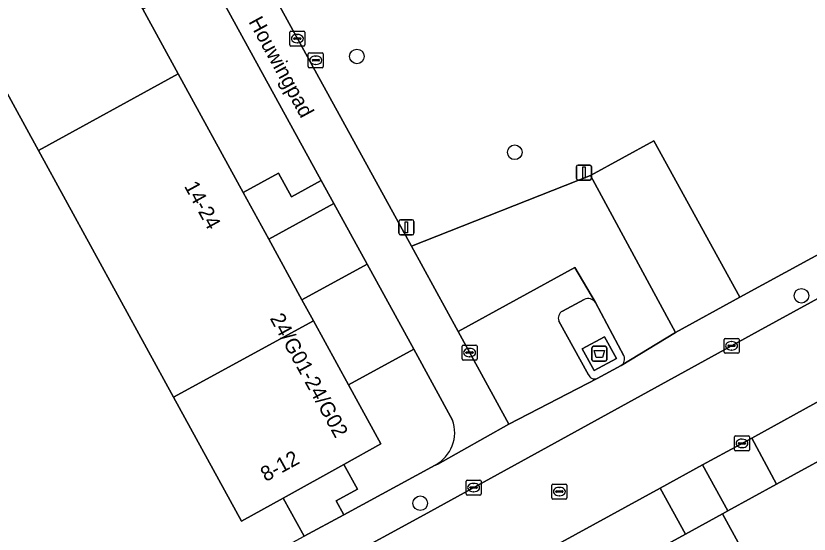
# Model space of a CAD drawing. Extents: x 158086 to 159499, y 382904 to 383981.
# Drawn here: x 159129.7 to 159182.8, y 383404.7 to 383439.4 of the extents above; entities that cross this region are included whole.
import ezdxf

# ---------------------------------------------------------------- set-up
doc = ezdxf.new("R2010")
doc.units = 0
for name, color, linetype in [('IMGEO_Afval_apart_plaats', 7, 'Continuous'), ('IMGEO_Boom', 7, 'Continuous'), ('IMGEO_Groenvoorziening', 7, 'Continuous'), ('IMGEO_Kolk', 7, 'Continuous'), ('IMGEO_Lichtmast', 7, 'Continuous'), ('IMGEO_Openbare_ruimte_label', 7, 'Continuous'), ('IMGEO_Pand', 7, 'Continuous'), ('IMGEO_Pand_nummerreeks', 7, 'Continuous'), ('IMGEO_Parkeervlak_open', 7, 'Continuous'), ('IMGEO_Rijbaan_lokaal_open', 7, 'Continuous'), ('IMGEO_Rioolput', 7, 'Continuous'), ('IMGEO_Voetpad_gesloten', 7, 'Continuous'), ('IMGEO_Voetpad_open', 7, 'Continuous')]:
    doc.layers.add(name, color=color, linetype=linetype)

msp = doc.modelspace()

# ---------------------------------------------------------------- linework, layer by layer
at = {"layer": 'IMGEO_Afval_apart_plaats'}
for p, q in [((159168.238, 383416.406), (159168.238, 383417.206)), ((159168.238, 383417.206), (159168.238, 383416.406)), ((159168.338, 383417.306), (159169.128, 383417.306)), ((159169.128, 383417.306), (159168.338, 383417.306)), ((159169.228, 383417.206), (159169.228, 383416.406)), ((159169.228, 383416.406), (159169.228, 383417.206)), ((159169.128, 383416.306), (159168.338, 383416.306)), ((159168.338, 383416.306), (159169.128, 383416.306))]:
    msp.add_line(p, q, dxfattribs=at)
msp.add_lwpolyline([(159168.381, 383417.02), (159169.085, 383417.02), (159168.936, 383416.55), (159168.53, 383416.55), (159168.381, 383417.02)], dxfattribs=at)
for centre, start, end in [((159168.338, 383417.206), 90, 180), ((159168.338, 383417.206), 90, 180), ((159169.128, 383417.206), 0, 90), ((159169.128, 383417.206), 360, 90), ((159168.338, 383416.406), 180, 270), ((159168.338, 383416.406), 180, 270), ((159169.128, 383416.406), 270, 0), ((159169.128, 383416.406), 270, 0)]:
    msp.add_arc(centre, 0.1, start, end, dxfattribs=at)
at = {"layer": 'IMGEO_Boom'}
for centre in [(159152.525, 383436.688), (159163.079, 383430.278), (159182.242, 383420.679), (159156.76, 383406.811)]:
    msp.add_circle(centre, 0.489, dxfattribs=at)
at = {"layer": 'IMGEO_Groenvoorziening'}
for points in [[(159177.749, 383455.874), (159168.749, 383472.323), (159167.257, 383471.507), (159138.685, 383455.867), (159156.179, 383424), (159168.147, 383428.719), (159172.369, 383431.043), (159178.126, 383420.58), (159195.281, 383429.928), (159193.836, 383432.568), (159191.27, 383431.164), (159186.763, 383439.402)], [(159131.242, 383430.394), (159122.237, 383446.84), (159121.3, 383446.333), (159100.133, 383434.871), (159092.112, 383430.391), (159109.406, 383398.747), (159121.746, 383403.327), (159126.046, 383405.677), (159131.758, 383395.225), (159149.006, 383404.603), (159147.597, 383407.145), (159144.816, 383405.603), (159140.275, 383413.897)], [(159142.571, 383442.223), (159138.22, 383439.84), (159140.59, 383435.512), (159144.929, 383427.588), (159147.285, 383428.878), (159148.152, 383427.294), (159150.147, 383428.386)], [(159150.983, 383426.859), (159146.633, 383424.477), (159148.857, 383420.415), (159153.207, 383422.797)]]:
    msp.add_lwpolyline(points, close=True, dxfattribs=at)
msp.add_lwpolyline([(159158.914, 383412.372), (159156.324, 383417.103), (159151.975, 383414.722), (159154.138, 383410.771), (159151.654, 383409.394), (159152.565, 383407.749), (159151.141, 383406.975), (159151.649, 383406.04), (159157.76, 383409.363)], dxfattribs=at)
msp.add_arc((159156.616, 383411.527), 2.448, 297.8552, 20.1795, dxfattribs=at)
at = {"layer": 'IMGEO_Kolk'}
for p, q in [((159148.047, 383437.452), (159148.047, 383438.304)), ((159148.122, 383438.378), (159148.974, 383438.378)), ((159148.306, 383437.872), (159148.306, 383437.884)), ((159148.349, 383437.921), (159148.747, 383437.921)), ((159148.535, 383438.158), (159148.56, 383438.158)), ((159148.79, 383437.884), (159148.79, 383437.872)), ((159149.048, 383438.304), (159149.048, 383437.452)), ((159148.974, 383437.378), (159148.122, 383437.378)), ((159148.744, 383437.835), (159148.346, 383437.835)), ((159148.558, 383437.598), (159148.533, 383437.598)), ((159177.07, 383416.908), (159177.07, 383417.76)), ((159177.145, 383417.834), (159177.997, 383417.834)), ((159178.071, 383417.76), (159178.071, 383416.908)), ((159159.557, 383416.456), (159159.557, 383417.308)), ((159159.632, 383417.382), (159160.484, 383417.382)), ((159160.558, 383417.308), (159160.558, 383416.456)), ((159177.329, 383417.328), (159177.329, 383417.34)), ((159177.767, 383417.291), (159177.369, 383417.291)), ((159177.372, 383417.377), (159177.77, 383417.377)), ((159177.558, 383417.614), (159177.583, 383417.614)), ((159177.813, 383417.34), (159177.813, 383417.328)), ((159159.816, 383416.876), (159159.816, 383416.888)), ((159160.254, 383416.839), (159159.856, 383416.839)), ((159159.859, 383416.925), (159160.257, 383416.925)), ((159160.045, 383417.162), (159160.07, 383417.162)), ((159160.3, 383416.888), (159160.3, 383416.876)), ((159177.997, 383416.834), (159177.145, 383416.834)), ((159177.581, 383417.054), (159177.556, 383417.054)), ((159160.484, 383416.382), (159159.632, 383416.382)), ((159160.068, 383416.602), (159160.043, 383416.602)), ((159177.769, 383410.385), (159177.769, 383411.237)), ((159177.844, 383411.311), (159178.696, 383411.311)), ((159178.028, 383410.805), (159178.028, 383410.817)), ((159178.071, 383410.854), (159178.469, 383410.854)), ((159178.257, 383411.091), (159178.282, 383411.091)), ((159178.512, 383410.817), (159178.512, 383410.805)), ((159178.77, 383411.237), (159178.77, 383410.385)), ((159178.696, 383410.311), (159177.844, 383410.311)), ((159178.466, 383410.768), (159178.068, 383410.768)), ((159178.28, 383410.531), (159178.255, 383410.531)), ((159159.828, 383407.427), (159159.828, 383408.279)), ((159159.903, 383408.353), (159160.755, 383408.353)), ((159160.829, 383408.279), (159160.829, 383407.427)), ((159160.087, 383407.847), (159160.087, 383407.859)), ((159160.525, 383407.81), (159160.127, 383407.81)), ((159160.13, 383407.896), (159160.528, 383407.896)), ((159160.316, 383408.133), (159160.341, 383408.133)), ((159160.571, 383407.859), (159160.571, 383407.847)), ((159160.755, 383407.353), (159159.903, 383407.353)), ((159160.339, 383407.573), (159160.314, 383407.573))]:
    msp.add_line(p, q, dxfattribs=at)
for points in [[(159148.047, 383437.452), (159148.047, 383438.304)], [(159148.122, 383438.378), (159148.974, 383438.378)], [(159149.048, 383438.304), (159149.048, 383437.452)], [(159148.974, 383437.378), (159148.122, 383437.378)], [(159177.07, 383416.908), (159177.07, 383417.76)], [(159177.145, 383417.834), (159177.997, 383417.834)], [(159178.071, 383417.76), (159178.071, 383416.908)], [(159159.557, 383416.456), (159159.557, 383417.308)], [(159159.632, 383417.382), (159160.484, 383417.382)], [(159160.558, 383417.308), (159160.558, 383416.456)], [(159177.997, 383416.834), (159177.145, 383416.834)], [(159160.484, 383416.382), (159159.632, 383416.382)], [(159177.769, 383410.385), (159177.769, 383411.237)], [(159177.844, 383411.311), (159178.696, 383411.311)], [(159178.77, 383411.237), (159178.77, 383410.385)], [(159178.696, 383410.311), (159177.844, 383410.311)], [(159159.828, 383407.427), (159159.828, 383408.279)], [(159159.903, 383408.353), (159160.755, 383408.353)], [(159160.829, 383408.279), (159160.829, 383407.427)], [(159160.755, 383407.353), (159159.903, 383407.353)]]:
    msp.add_lwpolyline(points, dxfattribs=at)
for centre, radius, start, end in [((159148.124, 383438.302), 0.0765, 91.552, 178.448), ((159148.124, 383438.302), 0.0765, 91.552, 178.448), ((159148.346, 383437.881), 0.0403, 85.8775, 175.7526), ((159148.343, 383437.871), 0.0366, 178.938, 274.7102), ((159148.747, 383437.878), 0.043, 264.8664, 352.4533), ((159148.751, 383437.883), 0.0386, 1.7309, 96.639), ((159148.972, 383438.302), 0.0765, 1.552, 88.448), ((159148.972, 383438.302), 0.0765, 1.552, 88.448), ((159148.124, 383437.454), 0.0765, 181.552, 268.448), ((159148.124, 383437.454), 0.0765, 181.552, 268.448), ((159148.972, 383437.454), 0.0765, 271.552, 358.448), ((159148.972, 383437.454), 0.0765, 271.552, 358.448), ((159177.147, 383417.758), 0.0765, 91.552, 178.448), ((159177.147, 383417.758), 0.0765, 91.552, 178.448), ((159177.995, 383417.758), 0.0765, 1.552, 88.448), ((159177.995, 383417.758), 0.0765, 1.552, 88.448), ((159159.634, 383417.306), 0.0765, 91.552, 178.448), ((159159.634, 383417.306), 0.0765, 91.552, 178.448), ((159160.482, 383417.306), 0.0765, 1.552, 88.448), ((159160.482, 383417.306), 0.0765, 1.552, 88.448), ((159177.369, 383417.337), 0.0403, 85.8775, 175.7526), ((159177.366, 383417.327), 0.0366, 178.938, 274.7102), ((159177.77, 383417.334), 0.043, 264.8664, 352.4533), ((159177.774, 383417.339), 0.0386, 1.7309, 96.639), ((159159.856, 383416.885), 0.0403, 85.8775, 175.7526), ((159159.853, 383416.875), 0.0366, 178.938, 274.7102), ((159160.257, 383416.882), 0.043, 264.8664, 352.4533), ((159160.261, 383416.887), 0.0386, 1.7309, 96.639), ((159177.147, 383416.91), 0.0765, 181.552, 268.448), ((159177.147, 383416.91), 0.0765, 181.552, 268.448), ((159177.995, 383416.91), 0.0765, 271.552, 358.448), ((159177.995, 383416.91), 0.0765, 271.552, 358.448), ((159159.634, 383416.458), 0.0765, 181.552, 268.448), ((159159.634, 383416.458), 0.0765, 181.552, 268.448), ((159160.482, 383416.458), 0.0765, 271.552, 358.448), ((159160.482, 383416.458), 0.0765, 271.552, 358.448), ((159177.846, 383411.235), 0.0765, 91.552, 178.448), ((159177.846, 383411.235), 0.0765, 91.552, 178.448), ((159178.068, 383410.814), 0.0403, 85.8775, 175.7526), ((159178.473, 383410.816), 0.0386, 1.7309, 96.639), ((159178.694, 383411.235), 0.0765, 1.552, 88.448), ((159178.694, 383411.235), 0.0765, 1.552, 88.448), ((159177.846, 383410.387), 0.0765, 181.552, 268.448), ((159177.846, 383410.387), 0.0765, 181.552, 268.448), ((159178.065, 383410.804), 0.0366, 178.938, 274.7102), ((159178.469, 383410.811), 0.043, 264.8664, 352.4533), ((159178.694, 383410.387), 0.0765, 271.552, 358.448), ((159178.694, 383410.387), 0.0765, 271.552, 358.448), ((159159.905, 383408.277), 0.0765, 91.552, 178.448), ((159159.905, 383408.277), 0.0765, 91.552, 178.448), ((159160.753, 383408.277), 0.0765, 1.552, 88.448), ((159160.753, 383408.277), 0.0765, 1.552, 88.448), ((159160.127, 383407.856), 0.0403, 85.8775, 175.7526), ((159160.124, 383407.846), 0.0366, 178.938, 274.7102), ((159160.528, 383407.853), 0.043, 264.8664, 352.4533), ((159160.532, 383407.858), 0.0386, 1.7309, 96.639), ((159159.905, 383407.429), 0.0765, 181.552, 268.448), ((159159.905, 383407.429), 0.0765, 181.552, 268.448), ((159160.753, 383407.429), 0.0765, 271.552, 358.448), ((159160.753, 383407.429), 0.0765, 271.552, 358.448)]:
    msp.add_arc(centre, radius, start, end, dxfattribs=at)
for centre, major_axis, ratio, start_param, end_param in [((159148.534, 383437.878), (-0.387, 0.002), 0.722429, 4.712389, 7.853982), ((159148.559, 383437.878), (-0.39, 0.002), 0.717154, 1.570796, 4.712389), ((159177.557, 383417.334), (-0.387, 0.002), 0.722429, 4.712389, 7.853982), ((159177.582, 383417.334), (-0.39, 0.002), 0.717154, 1.570796, 4.712389), ((159160.044, 383416.882), (-0.387, 0.002), 0.722429, 4.712389, 7.853982), ((159160.069, 383416.882), (-0.39, 0.002), 0.717154, 1.570796, 4.712389), ((159178.256, 383410.811), (-0.387, 0.002), 0.722429, 4.712389, 7.853982), ((159178.281, 383410.811), (-0.39, 0.002), 0.717154, 1.570796, 4.712389), ((159160.315, 383407.853), (-0.387, 0.002), 0.722429, 4.712389, 7.853982), ((159160.34, 383407.853), (-0.39, 0.002), 0.717154, 1.570796, 4.712389)]:
    msp.add_ellipse(centre, major_axis=major_axis, ratio=ratio, start_param=start_param, end_param=end_param, dxfattribs=at)
at = {"layer": 'IMGEO_Lichtmast'}
for p, q in [((159167.311, 383429.42), (159168.101, 383429.42)), ((159168.101, 383429.42), (159167.311, 383429.42)), ((159167.211, 383428.52), (159167.211, 383429.32)), ((159167.211, 383429.32), (159167.211, 383428.52)), ((159168.201, 383429.32), (159168.201, 383428.52)), ((159168.201, 383428.52), (159168.201, 383429.32)), ((159168.101, 383428.42), (159167.311, 383428.42)), ((159167.311, 383428.42), (159168.101, 383428.42)), ((159155.44, 383425.758), (159156.23, 383425.758)), ((159156.23, 383425.758), (159155.44, 383425.758)), ((159155.34, 383424.858), (159155.34, 383425.658)), ((159155.34, 383425.658), (159155.34, 383424.858)), ((159156.33, 383425.658), (159156.33, 383424.858)), ((159156.33, 383424.858), (159156.33, 383425.658)), ((159156.23, 383424.758), (159155.44, 383424.758)), ((159155.44, 383424.758), (159156.23, 383424.758))]:
    msp.add_line(p, q, dxfattribs=at)
for points in [[(159167.631, 383429.295), (159167.781, 383429.295), (159167.781, 383428.545), (159167.631, 383428.545), (159167.631, 383429.295)], [(159155.76, 383425.633), (159155.91, 383425.633), (159155.91, 383424.883), (159155.76, 383424.883), (159155.76, 383425.633)]]:
    msp.add_lwpolyline(points, dxfattribs=at)
for centre, start, end in [((159167.311, 383429.32), 90, 180), ((159167.311, 383429.32), 90, 180), ((159168.101, 383429.32), 0, 90), ((159168.101, 383429.32), 360, 90), ((159167.311, 383428.52), 180, 270), ((159167.311, 383428.52), 180, 270), ((159168.101, 383428.52), 270, 0), ((159168.101, 383428.52), 270, 0), ((159155.44, 383425.658), 90, 180), ((159155.44, 383425.658), 90, 180), ((159156.23, 383425.658), 0, 90), ((159156.23, 383425.658), 360, 90), ((159155.44, 383424.858), 180, 270), ((159155.44, 383424.858), 180, 270), ((159156.23, 383424.858), 270, 0), ((159156.23, 383424.858), 270, 0)]:
    msp.add_arc(centre, 0.1, start, end, dxfattribs=at)
at = {"layer": 'IMGEO_Pand'}
for points in [[(159136.338, 383443.277), (159131.585, 383451.958), (159122.237, 383446.84), (159131.242, 383430.394), (159140.59, 383435.512), (159138.22, 383439.84)], [(159144.929, 383427.588), (159140.59, 383435.512), (159131.242, 383430.394), (159140.275, 383413.897), (159149.623, 383419.016), (159148.857, 383420.415), (159146.633, 383424.477)], [(159151.975, 383414.722), (159149.623, 383419.016), (159140.275, 383413.897), (159144.816, 383405.603), (159147.597, 383407.145), (159151.654, 383409.394), (159154.138, 383410.771)], [(159190.232, 383410.61), (159189.072, 383412.731), (159185.553, 383410.803), (159180.571, 383408.074), (159177.332, 383406.3), (159176.962, 383406.097), (159184.456, 383392.4), (159194.033, 383397.715), (159196.89, 383392.459), (159203.065, 383395.811), (159196.711, 383407.179), (159193.222, 383405.27)], [(159165.168, 383399.637), (159172.699, 383385.874), (159184.456, 383392.4), (159176.962, 383406.097), (159174.498, 383404.748)]]:
    msp.add_lwpolyline(points, close=True, dxfattribs=at)
at = {"layer": 'IMGEO_Parkeervlak_open'}
msp.add_lwpolyline([(159178.126, 383420.58), (159172.369, 383431.043), (159168.147, 383428.719), (159173.816, 383418.232)], close=True, dxfattribs=at)
for points in [[(159168.47, 383420.23), (159167.087, 383422.576), (159159.299, 383418.29), (159162.679, 383412.103), (159168.585, 383415.15)], [(159166.27, 383419.657), (159167.729, 383420.441)], [(159168.006, 383415.402), (159166.023, 383418.988)]]:
    msp.add_lwpolyline(points, dxfattribs=at)
for centre, radius, start, end in [((159167.973, 383419.893), 0.6, 34.1871, 114.0243), ((159166.542, 383419.177), 0.552, 119.4814, 199.9895), ((159168.427, 383415.579), 0.457, 202.8071, 290.1524)]:
    msp.add_arc(centre, radius, start, end, dxfattribs=at)
at = {"layer": 'IMGEO_Rijbaan_lokaal_open'}
for points in [[(159210.86, 383435.532), (159207.491, 383433.7), (159202.714, 383431.101), (159179.346, 383418.308), (159157.026, 383406.034), (159145.569, 383399.789)], [(159138.371, 383388.952), (159141.623, 383390.731), (159145.111, 383392.639), (159151.036, 383395.894), (159156.991, 383399.173), (159172.807, 383407.814), (159175.64, 383409.369), (159178.917, 383411.169), (159183.86, 383413.883), (159188.985, 383416.697), (159201.826, 383423.732), (159213.895, 383430.278), (159214.256, 383430.484)], [(159170.189, 383416.01), (159173.816, 383418.232), (159168.147, 383428.719), (159156.179, 383424), (159159.299, 383418.29), (159167.087, 383422.576), (159168.47, 383420.23), (159170.372, 383416.668)]]:
    msp.add_lwpolyline(points, dxfattribs=at)
msp.add_arc((159169.904, 383416.444), 0.519, 303.335, 25.5808, dxfattribs=at)
at = {"layer": 'IMGEO_Rioolput'}
for p, q in [((159149.279, 383436.006), (159149.279, 383436.858)), ((159149.354, 383436.932), (159150.206, 383436.932)), ((159150.28, 383436.858), (159150.28, 383436.006)), ((159149.538, 383436.426), (159149.538, 383436.438)), ((159149.976, 383436.389), (159149.578, 383436.389)), ((159149.581, 383436.475), (159149.979, 383436.475)), ((159149.767, 383436.712), (159149.792, 383436.712)), ((159150.022, 383436.438), (159150.022, 383436.426)), ((159150.206, 383435.932), (159149.354, 383435.932)), ((159149.79, 383436.152), (159149.765, 383436.152)), ((159165.56, 383407.161), (159165.56, 383408.013)), ((159165.635, 383408.087), (159166.487, 383408.087)), ((159165.862, 383407.63), (159166.26, 383407.63)), ((159166.048, 383407.867), (159166.073, 383407.867)), ((159166.561, 383408.013), (159166.561, 383407.161)), ((159165.819, 383407.581), (159165.819, 383407.593)), ((159166.257, 383407.544), (159165.859, 383407.544)), ((159166.071, 383407.307), (159166.046, 383407.307)), ((159166.303, 383407.593), (159166.303, 383407.581)), ((159166.487, 383407.087), (159165.635, 383407.087))]:
    msp.add_line(p, q, dxfattribs=at)
for points in [[(159149.279, 383436.006), (159149.279, 383436.858)], [(159149.354, 383436.932), (159150.206, 383436.932)], [(159150.28, 383436.858), (159150.28, 383436.006)], [(159150.206, 383435.932), (159149.354, 383435.932)], [(159165.56, 383407.161), (159165.56, 383408.013)], [(159165.635, 383408.087), (159166.487, 383408.087)], [(159166.561, 383408.013), (159166.561, 383407.161)], [(159166.487, 383407.087), (159165.635, 383407.087)]]:
    msp.add_lwpolyline(points, dxfattribs=at)
for centre, radius, start, end in [((159149.356, 383436.856), 0.0765, 91.552, 178.448), ((159149.356, 383436.856), 0.0765, 91.552, 178.448), ((159150.204, 383436.856), 0.0765, 1.552, 88.448), ((159150.204, 383436.856), 0.0765, 1.552, 88.448), ((159149.578, 383436.435), 0.0403, 85.8775, 175.7526), ((159149.575, 383436.425), 0.0366, 178.938, 274.7102), ((159149.979, 383436.432), 0.043, 264.8664, 352.4533), ((159149.983, 383436.437), 0.0386, 1.7309, 96.639), ((159149.356, 383436.008), 0.0765, 181.552, 268.448), ((159149.356, 383436.008), 0.0765, 181.552, 268.448), ((159150.204, 383436.008), 0.0765, 271.552, 358.448), ((159150.204, 383436.008), 0.0765, 271.552, 358.448), ((159165.637, 383408.011), 0.0765, 91.552, 178.448), ((159165.637, 383408.011), 0.0765, 91.552, 178.448), ((159165.859, 383407.59), 0.0403, 85.8775, 175.7526), ((159166.264, 383407.592), 0.0386, 1.7309, 96.639), ((159166.485, 383408.011), 0.0765, 1.552, 88.448), ((159166.485, 383408.011), 0.0765, 1.552, 88.448), ((159165.637, 383407.163), 0.0765, 181.552, 268.448), ((159165.637, 383407.163), 0.0765, 181.552, 268.448), ((159165.856, 383407.58), 0.0366, 178.938, 274.7102), ((159166.26, 383407.587), 0.043, 264.8664, 352.4533), ((159166.485, 383407.163), 0.0765, 271.552, 358.448), ((159166.485, 383407.163), 0.0765, 271.552, 358.448)]:
    msp.add_arc(centre, radius, start, end, dxfattribs=at)
for centre, major_axis, ratio, start_param, end_param in [((159149.766, 383436.432), (-0.387, 0.002), 0.722429, 4.712389, 7.853982), ((159149.791, 383436.432), (-0.39, 0.002), 0.717154, 1.570796, 4.712389), ((159166.047, 383407.587), (-0.387, 0.002), 0.722429, 4.712389, 7.853982), ((159166.072, 383407.587), (-0.39, 0.002), 0.717154, 1.570796, 4.712389)]:
    msp.add_ellipse(centre, major_axis=major_axis, ratio=ratio, start_param=start_param, end_param=end_param, dxfattribs=at)
at = {"layer": 'IMGEO_Voetpad_gesloten'}
msp.add_lwpolyline([(159169.087, 383417.937), (159167.591, 383417.125), (159168.378, 383415.675), (159169.874, 383416.487)], close=True, dxfattribs=at)
at = {"layer": 'IMGEO_Voetpad_open'}
for points in [[(159134.815, 383456.39), (159135.937, 383454.341), (159141.704, 383443.807), (159142.571, 383442.223), (159150.147, 383428.386), (159150.983, 383426.859), (159153.207, 383422.797), (159156.324, 383417.103), (159158.914, 383412.372)], [(159157.76, 383409.363), (159157.93, 383409.428), (159162.679, 383412.103), (159159.299, 383418.29), (159156.179, 383424), (159138.685, 383455.867)], [(159145.569, 383399.789), (159157.026, 383406.034), (159179.346, 383418.308), (159202.714, 383431.101), (159207.491, 383433.7), (159205.276, 383437.882), (159203.016, 383436.645), (159204.067, 383434.715), (159198.049, 383431.436), (159195.281, 383429.928), (159178.126, 383420.58), (159173.816, 383418.232), (159170.189, 383416.01), (159168.585, 383415.15), (159162.679, 383412.103), (159157.93, 383409.428), (159157.76, 383409.363), (159151.649, 383406.04), (159149.006, 383404.603)], [(159167.729, 383420.441), (159166.27, 383419.657)], [(159170.372, 383416.668), (159168.47, 383420.23)], [(159166.023, 383418.988), (159168.006, 383415.402)], [(159168.585, 383415.15), (159170.189, 383416.01)]]:
    msp.add_lwpolyline(points, dxfattribs=at)
for points in [[(159150.983, 383426.859), (159150.147, 383428.386), (159148.152, 383427.294), (159147.285, 383428.878), (159144.929, 383427.588), (159146.633, 383424.477)], [(159153.207, 383422.797), (159148.857, 383420.415), (159149.623, 383419.016), (159151.975, 383414.722), (159156.324, 383417.103)], [(159169.874, 383416.487), (159168.378, 383415.675), (159167.591, 383417.125), (159169.087, 383417.937)], [(159185.553, 383410.803), (159183.86, 383413.883), (159178.917, 383411.169), (159180.571, 383408.074)], [(159180.571, 383408.074), (159178.917, 383411.169), (159175.64, 383409.369), (159177.332, 383406.3)], [(159151.654, 383409.394), (159147.597, 383407.145), (159149.006, 383404.603), (159151.649, 383406.04), (159151.141, 383406.975), (159152.565, 383407.749)], [(159177.332, 383406.3), (159175.64, 383409.369), (159172.807, 383407.814), (159174.498, 383404.748), (159176.962, 383406.097)], [(159165.168, 383399.637), (159174.498, 383404.748), (159172.807, 383407.814), (159156.991, 383399.173), (159157.992, 383395.706)]]:
    msp.add_lwpolyline(points, close=True, dxfattribs=at)
for centre, radius, start, end in [((159167.973, 383419.893), 0.6, 34.1871, 114.0243), ((159166.542, 383419.177), 0.552, 119.4814, 199.9895), ((159169.904, 383416.444), 0.519, 303.335, 25.5808), ((159168.427, 383415.579), 0.457, 202.8071, 290.1524), ((159156.616, 383411.527), 2.448, 297.8552, 20.1795)]:
    msp.add_arc(centre, radius, start, end, dxfattribs=at)

# ---------------------------------------------------------------- texts
at = {"layer": 'IMGEO_Openbare_ruimte_label'}
msp.add_text('Houwingpad', height=1, rotation=298.5647, dxfattribs=at).set_placement((159145.263, 383439.016))
at = {"layer": 'IMGEO_Pand_nummerreeks'}
for s, rotation, p in [('14-24', 298.705, (159140.955, 383428.017)), ('24/G01-24/G02', 298.705, (159146.685, 383419.177)), ('8-12', 29.0031, (159146.437, 383408.217))]:
    msp.add_text(s, height=1, rotation=rotation, dxfattribs=at).set_placement(p)

doc.saveas('drawing.dxf')
